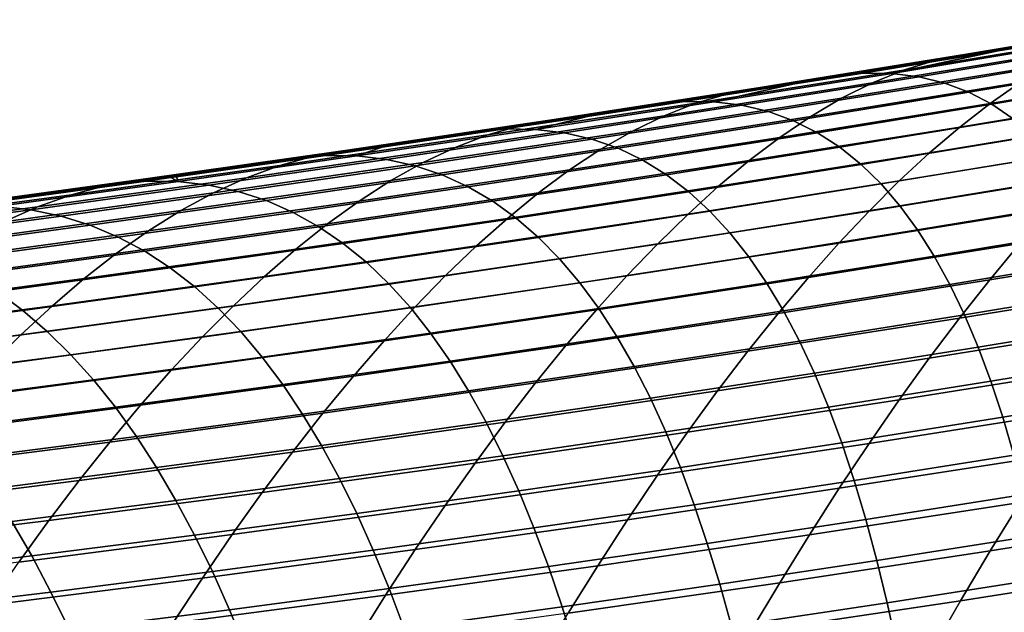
# Model space of a CAD drawing. Header units: metres. Extents: x -248 to 28, y -28 to 28.
# Tile 344 of 507: x -39.99 to -36.41, y 16.38 to 18.53. Entities that reach past the tile are written whole.
import ezdxf

# ---------------------------------------------------------------- set-up
doc = ezdxf.new("R2010")
doc.units = ezdxf.units.M
doc.layers.add('solid_10_061_053_XXX', color=7, linetype='CONTINUOUS')

msp = doc.modelspace()

# ---------------------------------------------------------------- linework, layer by layer
at = {"layer": 'solid_10_061_053_XXX'}
for points in [[(-35.799248, 18.53425, 89.127792), (-35.910469, 18.510469, 88.47261), (-36.662651, 18.38538, 88.776817), (-36.548183, 18.408833, 89.414703)], [(-36.548183, 18.408833, 89.414703), (-36.432941, 18.420317, 90.066109), (-36.272552, 18.446983, 90.008125), (-35.799248, 18.53425, 89.127792)], [(-35.910469, 18.510469, 88.47261), (-36.02129, 18.475201, 87.830673), (-36.776421, 18.35046, 88.151993), (-36.662651, 18.38538, 88.776817)], [(-36.02129, 18.475201, 87.830673), (-36.131786, 18.428932, 87.201553), (-36.889587, 18.304571, 87.539795), (-36.776421, 18.35046, 88.151993)], [(-36.131786, 18.428932, 87.201553), (-36.242031, 18.372152, 86.584824), (-37.002228, 18.248211, 86.939774), (-36.889587, 18.304571, 87.539795)], [(-36.459953, 18.415846, 90.075874), (-36.923462, 18.340092, 90.243446), (-36.81881, 18.339033, 90.825279)], [(-36.548183, 18.408833, 89.414703), (-36.923462, 18.340092, 90.243446), (-36.459953, 18.415846, 90.075874)], [(-36.171047, 18.446121, 90.603455), (-36.272552, 18.446983, 90.008125), (-36.432941, 18.420317, 90.066109), (-36.81881, 18.339033, 90.825279)], [(-36.075462, 18.433958, 91.184296), (-36.171047, 18.446121, 90.603455), (-36.81881, 18.339033, 90.825279), (-36.719982, 18.326757, 91.393028)], [(-36.432941, 18.420317, 90.066109), (-36.459953, 18.415846, 90.075874), (-36.81881, 18.339033, 90.825279)], [(-35.985554, 18.410881, 91.750961), (-36.075462, 18.433958, 91.184296), (-36.719982, 18.326757, 91.393028), (-36.626648, 18.303661, 91.946968)], [(-36.548183, 18.408833, 89.414703), (-36.459953, 18.415846, 90.075874), (-36.432941, 18.420317, 90.066109)], [(-35.590668, 18.433493, 85.606087), (-35.698792, 18.356653, 84.996101), (-36.462055, 18.228996, 85.386803), (-36.352097, 18.305346, 85.980049)], [(-36.662651, 18.38538, 88.776817), (-36.776421, 18.35046, 88.151993), (-37.532307, 18.230286, 88.472191), (-37.415573, 18.26483, 89.080376)], [(-36.548183, 18.408833, 89.414703), (-36.662651, 18.38538, 88.776817), (-37.415573, 18.26483, 89.080376), (-37.297855, 18.287931, 89.701439)], [(-37.297855, 18.287931, 89.701439), (-37.179268, 18.299047, 90.33593), (-36.923462, 18.340092, 90.243446), (-36.548183, 18.408833, 89.414703)], [(-35.901134, 18.377272, 92.303787), (-35.985554, 18.410881, 91.750961), (-36.626648, 18.303661, 91.946968), (-36.538628, 18.270126, 92.487419)], [(-36.776421, 18.35046, 88.151993), (-36.889587, 18.304571, 87.539795), (-37.648163, 18.184807, 87.876442), (-37.532307, 18.230286, 88.472191)], [(-36.242031, 18.372152, 86.584824), (-36.352097, 18.305346, 85.980049), (-37.114437, 18.181877, 86.351494), (-37.002228, 18.248211, 86.939774)], [(-35.698792, 18.356653, 84.996101), (-35.807125, 18.270685, 84.397469), (-36.571987, 18.143595, 84.804649), (-36.462055, 18.228996, 85.386803)], [(-35.822014, 18.333511, 92.843086), (-35.901134, 18.377272, 92.303787), (-36.538628, 18.270126, 92.487419), (-36.455738, 18.22653, 93.014709)], [(-36.81881, 18.339033, 90.825279), (-36.923462, 18.340092, 90.243446), (-37.179268, 18.299047, 90.33593), (-37.467152, 18.235374, 91.047653)], [(-36.719982, 18.326757, 91.393028), (-36.81881, 18.339033, 90.825279), (-37.467152, 18.235374, 91.047653), (-37.365097, 18.222986, 91.602631)], [(-36.626648, 18.303661, 91.946968), (-36.719982, 18.326757, 91.393028), (-37.365097, 18.222986, 91.602631), (-37.26836, 18.199877, 92.14415)], [(-35.748013, 18.279982, 93.369194), (-35.822014, 18.333511, 92.843086), (-36.455738, 18.22653, 93.014709), (-36.3778, 18.17325, 93.529152)], [(-37.297855, 18.287931, 89.701439), (-37.415573, 18.26483, 89.080376), (-38.169209, 18.148823, 89.383278), (-38.048248, 18.171555, 89.987999)], [(-38.048248, 18.171555, 89.987999), (-37.926216, 18.18231, 90.605995), (-37.574966, 18.236629, 90.478989), (-37.297855, 18.287931, 89.701439)], [(-36.889587, 18.304571, 87.539795), (-37.002228, 18.248211, 86.939774), (-37.763241, 18.128904, 87.292656), (-37.648163, 18.184807, 87.876442)], [(-37.179268, 18.299047, 90.33593), (-37.574966, 18.236629, 90.478989), (-37.467152, 18.235374, 91.047653)], [(-37.297855, 18.287931, 89.701439), (-37.574966, 18.236629, 90.478989), (-37.179268, 18.299047, 90.33593)], [(-36.538628, 18.270126, 92.487419), (-36.626648, 18.303661, 91.946968), (-37.26836, 18.199877, 92.14415), (-37.176765, 18.166424, 92.672539)], [(-36.352097, 18.305346, 85.980049), (-36.462055, 18.228996, 85.386803), (-37.226299, 18.106068, 85.774498), (-37.114437, 18.181877, 86.351494)], [(-35.807125, 18.270685, 84.397469), (-35.915733, 18.176062, 83.809769), (-36.681965, 18.049623, 84.23317), (-36.571987, 18.143595, 84.804649)], [(-37.415573, 18.26483, 89.080376), (-37.532307, 18.230286, 88.472191), (-38.288914, 18.114677, 88.79126), (-38.169209, 18.148823, 89.383278)], [(-37.467152, 18.235374, 91.047653), (-37.574966, 18.236629, 90.478989), (-37.926216, 18.18231, 90.605995), (-38.116058, 18.135149, 91.270569)], [(-37.365097, 18.222986, 91.602631), (-37.467152, 18.235374, 91.047653), (-38.116058, 18.135149, 91.270569), (-38.010799, 18.122646, 91.813095)], [(-37.002228, 18.248211, 86.939774), (-37.114437, 18.181877, 86.351494), (-37.877636, 18.063086, 86.720383), (-37.763241, 18.128904, 87.292656)], [(-36.455738, 18.22653, 93.014709), (-36.538628, 18.270126, 92.487419), (-37.176765, 18.166424, 92.672539), (-37.090137, 18.123001, 93.18811)], [(-37.532307, 18.230286, 88.472191), (-37.648163, 18.184807, 87.876442), (-38.407482, 18.069641, 88.211472), (-38.288914, 18.114677, 88.79126)], [(-37.26836, 18.199877, 92.14415), (-37.365097, 18.222986, 91.602631), (-38.010799, 18.122646, 91.813095), (-37.910683, 18.099527, 92.342522)], [(-37.176765, 18.166424, 92.672539), (-37.26836, 18.199877, 92.14415), (-37.910683, 18.099527, 92.342522), (-37.815544, 18.066164, 92.859154)], [(-36.462055, 18.228996, 85.386803), (-36.571987, 18.143595, 84.804649), (-37.337898, 18.02128, 85.208351), (-37.226299, 18.106068, 85.774498)], [(-36.3778, 18.17325, 93.529152), (-36.455738, 18.22653, 93.014709), (-37.090137, 18.123001, 93.18811), (-37.008305, 18.069983, 93.691193)], [(-38.048248, 18.171555, 89.987999), (-38.169209, 18.148823, 89.383278), (-38.923527, 18.037359, 89.685516), (-38.799332, 18.059704, 90.274361)], [(-38.799332, 18.059704, 90.274361), (-38.673725, 18.07011, 90.876289), (-38.226913, 18.13662, 90.714722), (-38.048248, 18.171555, 89.987999)], [(-37.648163, 18.184807, 87.876442), (-37.763241, 18.128904, 87.292656), (-38.525017, 18.014229, 87.64344), (-38.407482, 18.069641, 88.211472)], [(-37.926216, 18.18231, 90.605995), (-38.226913, 18.13662, 90.714722), (-38.116058, 18.135149, 91.270569)], [(-38.048248, 18.171555, 89.987999), (-38.226913, 18.13662, 90.714722), (-37.926216, 18.18231, 90.605995)], [(-37.114437, 18.181877, 86.351494), (-37.226299, 18.106068, 85.774498), (-37.991451, 17.98786, 86.159164), (-37.877636, 18.063086, 86.720383)], [(-37.090137, 18.123001, 93.18811), (-37.176765, 18.166424, 92.672539), (-37.815544, 18.066164, 92.859154), (-37.725212, 18.022924, 93.363327)], [(-36.304634, 18.110664, 94.031082), (-36.3778, 18.17325, 93.529152), (-37.008305, 18.069983, 93.691193), (-36.931087, 18.007746, 94.182106)], [(-35.915733, 18.176062, 83.809769), (-36.024673, 18.073259, 83.232582), (-36.792061, 17.947573, 83.671921), (-36.681965, 18.049623, 84.23317)], [(-38.169209, 18.148823, 89.383278), (-38.288914, 18.114677, 88.79126), (-39.046207, 18.003637, 89.109177), (-38.923527, 18.037359, 89.685516)], [(-38.116058, 18.135149, 91.270569), (-38.226913, 18.13662, 90.714722), (-38.673725, 18.07011, 90.876289), (-38.765514, 18.038361, 91.494034)], [(-38.010799, 18.122646, 91.813095), (-38.116058, 18.135149, 91.270569), (-38.765514, 18.038361, 91.494034), (-38.657078, 18.025747, 92.024437)], [(-37.763241, 18.128904, 87.292656), (-37.877636, 18.063086, 86.720383), (-38.64164, 17.948965, 87.086693), (-38.525017, 18.014229, 87.64344)], [(-36.571987, 18.143595, 84.804649), (-36.681965, 18.049623, 84.23317), (-37.449326, 17.928015, 84.652611), (-37.337898, 18.02128, 85.208351)], [(-38.288914, 18.114677, 88.79126), (-38.407482, 18.069641, 88.211472), (-39.167496, 17.95907, 88.544868), (-39.046207, 18.003637, 89.109177)], [(-37.910683, 18.099527, 92.342522), (-38.010799, 18.122646, 91.813095), (-38.657078, 18.025747, 92.024437), (-38.553612, 18.002621, 92.542084)], [(-37.815544, 18.066164, 92.859154), (-37.910683, 18.099527, 92.342522), (-38.553612, 18.002621, 92.542084), (-38.454956, 17.969351, 93.047287)], [(-37.226299, 18.106068, 85.774498), (-37.337898, 18.02128, 85.208351), (-38.104782, 17.903736, 85.608543), (-37.991451, 17.98786, 86.159164)], [(-37.008305, 18.069983, 93.691193), (-37.090137, 18.123001, 93.18811), (-37.725212, 18.022924, 93.363327), (-37.639515, 17.970181, 93.855347)], [(-36.236057, 18.039152, 94.520813), (-36.304634, 18.110664, 94.031082), (-36.931087, 18.007746, 94.182106), (-36.858311, 17.936663, 94.661163)], [(-38.799332, 18.059704, 90.274361), (-38.923527, 18.037359, 89.685516), (-39.678501, 17.930443, 89.987068), (-39.551079, 17.952385, 90.560532)], [(-39.551079, 17.952385, 90.560532), (-39.421764, 17.962456, 91.146812), (-38.879272, 18.04007, 90.950623), (-38.799332, 18.059704, 90.274361)], [(-38.407482, 18.069641, 88.211472), (-38.525017, 18.014229, 87.64344), (-39.287518, 17.904186, 87.992104), (-39.167496, 17.95907, 88.544868)], [(-38.673725, 18.07011, 90.876289), (-38.879272, 18.04007, 90.950623), (-38.765514, 18.038361, 91.494034)], [(-38.799332, 18.059704, 90.274361), (-38.879272, 18.04007, 90.950623), (-38.673725, 18.07011, 90.876289)], [(-37.877636, 18.063086, 86.720383), (-37.991451, 17.98786, 86.159164), (-38.757454, 17.874367, 86.540771), (-38.64164, 17.948965, 87.086693)], [(-37.725212, 18.022924, 93.363327), (-37.815544, 18.066164, 92.859154), (-38.454956, 17.969351, 93.047287), (-38.36095, 17.926304, 93.540359)], [(-36.931087, 18.007746, 94.182106), (-37.008305, 18.069983, 93.691193), (-37.639515, 17.970181, 93.855347), (-37.558289, 17.908304, 94.335533)], [(-36.024673, 18.073259, 83.232582), (-36.133972, 17.962696, 82.665565), (-36.902313, 17.837866, 83.120552), (-36.792061, 17.947573, 83.671921)], [(-38.923527, 18.037359, 89.685516), (-39.046207, 18.003637, 89.109177), (-39.80415, 17.897167, 89.425919), (-39.678501, 17.930443, 89.987068)], [(-38.765514, 18.038361, 91.494034), (-38.879272, 18.04007, 90.950623), (-39.421764, 17.962456, 91.146812), (-39.415516, 17.945011, 91.718056)], [(-38.657078, 18.025747, 92.024437), (-38.765514, 18.038361, 91.494034), (-39.415516, 17.945011, 91.718056), (-39.303925, 17.932287, 92.236664)], [(-38.553612, 18.002621, 92.542084), (-38.657078, 18.025747, 92.024437), (-39.303925, 17.932287, 92.236664), (-39.197136, 17.909161, 92.742859)], [(-37.639515, 17.970181, 93.855347), (-37.725212, 18.022924, 93.363327), (-38.36095, 17.926304, 93.540359), (-38.271431, 17.873846, 94.021629)], [(-37.337898, 18.02128, 85.208351), (-37.449326, 17.928015, 84.652611), (-38.217735, 17.811226, 85.068062), (-38.104782, 17.903736, 85.608543)], [(-36.681965, 18.049623, 84.23317), (-36.792061, 17.947573, 83.671921), (-37.560669, 17.826767, 84.106827), (-37.449326, 17.928015, 84.652611)], [(-36.171886, 17.959087, 94.99868), (-36.236057, 18.039152, 94.520813), (-36.858311, 17.936663, 94.661163), (-36.789806, 17.857109, 95.1287)], [(-39.046207, 18.003637, 89.109177), (-39.167496, 17.95907, 88.544868), (-39.928173, 17.853098, 88.876602), (-39.80415, 17.897167, 89.425919)], [(-38.525017, 18.014229, 87.64344), (-38.64164, 17.948965, 87.086693), (-39.406395, 17.839514, 87.450394), (-39.287518, 17.904186, 87.992104)], [(-38.454956, 17.969351, 93.047287), (-38.553612, 18.002621, 92.542084), (-39.197136, 17.909161, 92.742859), (-39.095001, 17.87599, 93.236946)], [(-37.991451, 17.98786, 86.159164), (-38.104782, 17.903736, 85.608543), (-38.872578, 17.790953, 86.005188), (-38.757454, 17.874367, 86.540771)], [(-36.858311, 17.936663, 94.661163), (-36.931087, 18.007746, 94.182106), (-37.558289, 17.908304, 94.335533), (-37.481361, 17.837667, 94.804214)], [(-39.551079, 17.952385, 90.560532), (-39.678501, 17.930443, 89.987068), (-40.434097, 17.828077, 90.287918), (-40.303471, 17.849602, 90.846489)], [(-40.303471, 17.849602, 90.846489), (-40.170929, 17.859262, 91.417786), (-39.532112, 17.946964, 91.186729), (-39.551079, 17.952385, 90.560532)], [(-39.167496, 17.95907, 88.544868), (-39.287518, 17.904186, 87.992104), (-40.050694, 17.798773, 88.338608), (-39.928173, 17.853098, 88.876602)], [(-39.551079, 17.952385, 90.560532), (-39.442158, 17.959585, 91.15419), (-39.421764, 17.962456, 91.146812)], [(-39.551079, 17.952385, 90.560532), (-39.532112, 17.946964, 91.186729), (-39.442158, 17.959585, 91.15419)], [(-39.442158, 17.959585, 91.15419), (-39.532112, 17.946964, 91.186729), (-39.415516, 17.945011, 91.718056)], [(-38.64164, 17.948965, 87.086693), (-38.757454, 17.874367, 86.540771), (-39.524254, 17.765583, 86.919273), (-39.406395, 17.839514, 87.450394)], [(-39.421764, 17.962456, 91.146812), (-39.442158, 17.959585, 91.15419), (-39.415516, 17.945011, 91.718056)], [(-38.36095, 17.926304, 93.540359), (-38.454956, 17.969351, 93.047287), (-39.095001, 17.87599, 93.236946), (-38.99736, 17.833143, 93.719238)], [(-37.558289, 17.908304, 94.335533), (-37.639515, 17.970181, 93.855347), (-38.271431, 17.873846, 94.021629), (-38.186237, 17.812344, 94.491394)], [(-36.133972, 17.962696, 82.665565), (-36.243553, 17.844641, 82.108551), (-37.012657, 17.720776, 82.578896), (-36.902313, 17.837866, 83.120552)], [(-36.111942, 17.870842, 95.464989), (-36.171886, 17.959087, 94.99868), (-36.789806, 17.857109, 95.1287), (-36.725391, 17.769451, 95.585007)], [(-39.678501, 17.930443, 89.987068), (-39.80415, 17.897167, 89.425919), (-40.562714, 17.795269, 89.74147), (-40.434097, 17.828077, 90.287918)], [(-39.415516, 17.945011, 91.718056), (-39.532112, 17.946964, 91.186729), (-40.170929, 17.859262, 91.417786), (-40.066048, 17.855108, 91.942627)], [(-39.303925, 17.932287, 92.236664), (-39.415516, 17.945011, 91.718056), (-40.066048, 17.855108, 91.942627), (-39.951328, 17.842274, 92.449776)], [(-39.197136, 17.909161, 92.742859), (-39.303925, 17.932287, 92.236664), (-39.951328, 17.842274, 92.449776), (-39.841251, 17.819147, 92.944839)], [(-38.271431, 17.873846, 94.021629), (-38.36095, 17.926304, 93.540359), (-38.99736, 17.833143, 93.719238), (-38.904057, 17.780979, 94.190063)], [(-37.449326, 17.928015, 84.652611), (-37.560669, 17.826767, 84.106827), (-38.330406, 17.710835, 84.537262), (-38.217735, 17.811226, 85.068062)], [(-36.792061, 17.947573, 83.671921), (-36.902313, 17.837866, 83.120552), (-37.671974, 17.717976, 83.570633), (-37.560669, 17.826767, 84.106827)], [(-36.789806, 17.857109, 95.1287), (-36.858311, 17.936663, 94.661163), (-37.481361, 17.837667, 94.804214), (-37.408566, 17.75864, 95.261696)], [(-39.80415, 17.897167, 89.425919), (-39.928173, 17.853098, 88.876602), (-40.689468, 17.751722, 89.20665), (-40.562714, 17.795269, 89.74147)], [(-39.287518, 17.904186, 87.992104), (-39.406395, 17.839514, 87.450394), (-40.17186, 17.734728, 87.811455), (-40.050694, 17.798773, 88.338608)], [(-39.095001, 17.87599, 93.236946), (-39.197136, 17.909161, 92.742859), (-39.841251, 17.819147, 92.944839), (-39.735668, 17.786085, 93.428139)], [(-38.104782, 17.903736, 85.608543), (-38.217735, 17.811226, 85.068062), (-38.987122, 17.699245, 85.479485), (-38.872578, 17.790953, 86.005188)], [(-37.481361, 17.837667, 94.804214), (-37.558289, 17.908304, 94.335533), (-38.186237, 17.812344, 94.491394), (-38.105202, 17.742165, 94.949989)], [(-39.928173, 17.853098, 88.876602), (-40.050694, 17.798773, 88.338608), (-40.814507, 17.697985, 88.682938), (-40.689468, 17.751722, 89.20665)], [(-39.951328, 17.842274, 92.449776), (-40.066048, 17.855108, 91.942627), (-40.717102, 17.768654, 92.167747), (-40.599281, 17.755713, 92.663773)], [(-39.841251, 17.819147, 92.944839), (-39.951328, 17.842274, 92.449776), (-40.599281, 17.755713, 92.663773), (-40.485947, 17.73259, 93.148056)], [(-38.99736, 17.833143, 93.719238), (-39.095001, 17.87599, 93.236946), (-39.735668, 17.786085, 93.428139), (-39.634426, 17.743446, 93.899979)], [(-38.757454, 17.874367, 86.540771), (-38.872578, 17.790953, 86.005188), (-39.64122, 17.682924, 86.398247), (-39.524254, 17.765583, 86.919273)], [(-38.186237, 17.812344, 94.491394), (-38.271431, 17.873846, 94.021629), (-38.904057, 17.780979, 94.190063), (-38.814934, 17.719862, 94.649719)], [(-36.725391, 17.769451, 95.585007), (-36.789806, 17.857109, 95.1287), (-37.408566, 17.75864, 95.261696), (-37.339733, 17.671583, 95.70829)], [(-36.243553, 17.844641, 82.108551), (-36.353329, 17.719337, 81.561424), (-37.123009, 17.596544, 82.046829), (-37.012657, 17.720776, 82.578896)], [(-36.056053, 17.774698, 95.919968), (-36.111942, 17.870842, 95.464989), (-36.725391, 17.769451, 95.585007), (-36.664909, 17.673964, 96.030327)], [(-35.585312, 17.847206, 81.070213), (-35.694912, 17.713785, 80.517616), (-36.4632, 17.587032, 81.024055), (-36.353329, 17.719337, 81.561424)], [(-39.735668, 17.786085, 93.428139), (-39.841251, 17.819147, 92.944839), (-40.485947, 17.73259, 93.148056), (-40.376953, 17.69964, 93.620895)], [(-39.406395, 17.839514, 87.450394), (-39.524254, 17.765583, 86.919273), (-40.291798, 17.661503, 87.29464), (-40.17186, 17.734728, 87.811455)], [(-38.904057, 17.780979, 94.190063), (-38.99736, 17.833143, 93.719238), (-39.634426, 17.743446, 93.899979), (-39.53738, 17.691586, 94.360672)], [(-38.217735, 17.811226, 85.068062), (-38.330406, 17.710835, 84.537262), (-39.101192, 17.599762, 84.963181), (-38.987122, 17.699245, 85.479485)], [(-38.105202, 17.742165, 94.949989), (-38.186237, 17.812344, 94.491394), (-38.814934, 17.719862, 94.649719), (-38.729836, 17.650154, 95.098518)], [(-37.560669, 17.826767, 84.106827), (-37.671974, 17.717976, 83.570633), (-38.442856, 17.60301, 84.015762), (-38.330406, 17.710835, 84.537262)], [(-37.408566, 17.75864, 95.261696), (-37.481361, 17.837667, 94.804214), (-38.105202, 17.742165, 94.949989), (-38.028168, 17.663677, 95.397713)], [(-36.902313, 17.837866, 83.120552), (-37.012657, 17.720776, 82.578896), (-37.783188, 17.601908, 83.043861), (-37.671974, 17.717976, 83.570633)], [(-39.634426, 17.743446, 93.899979), (-39.735668, 17.786085, 93.428139), (-40.376953, 17.69964, 93.620895), (-40.272152, 17.657213, 94.082603)], [(-38.872578, 17.790953, 86.005188), (-38.987122, 17.699245, 85.479485), (-39.757412, 17.592064, 85.886826), (-39.64122, 17.682924, 86.398247)], [(-38.814934, 17.719862, 94.649719), (-38.904057, 17.780979, 94.190063), (-39.53738, 17.691586, 94.360672), (-39.444374, 17.630863, 94.810524)], [(-36.664909, 17.673964, 96.030327), (-36.725391, 17.769451, 95.585007), (-37.339733, 17.671583, 95.70829), (-37.274715, 17.576771, 96.144218)], [(-36.004055, 17.670895, 96.363785), (-36.056053, 17.774698, 95.919968), (-36.664909, 17.673964, 96.030327), (-36.608204, 17.570883, 96.464813)], [(-39.524254, 17.765583, 86.919273), (-39.64122, 17.682924, 86.398247), (-40.410648, 17.579638, 86.787674), (-40.291798, 17.661503, 87.29464)], [(-39.53738, 17.691586, 94.360672), (-39.634426, 17.743446, 93.899979), (-40.272152, 17.657213, 94.082603), (-40.171402, 17.605665, 94.533485)], [(-38.028168, 17.663677, 95.397713), (-38.105202, 17.742165, 94.949989), (-38.729836, 17.650154, 95.098518), (-38.648609, 17.572218, 95.536789)], [(-37.339733, 17.671583, 95.70829), (-37.408566, 17.75864, 95.261696), (-38.028168, 17.663677, 95.397713), (-37.954967, 17.577236, 95.834885)], [(-38.987122, 17.699245, 85.479485), (-39.101192, 17.599762, 84.963181), (-39.872955, 17.493534, 85.384544), (-39.757412, 17.592064, 85.886826)], [(-38.729836, 17.650154, 95.098518), (-38.814934, 17.719862, 94.649719), (-39.444374, 17.630863, 94.810524), (-39.355263, 17.561636, 95.249855)], [(-38.330406, 17.710835, 84.537262), (-38.442856, 17.60301, 84.015762), (-39.21487, 17.492954, 84.455894), (-39.101192, 17.599762, 84.963181)], [(-37.671974, 17.717976, 83.570633), (-37.783188, 17.601908, 83.043861), (-38.555038, 17.48802, 83.503395), (-38.442856, 17.60301, 84.015762)], [(-37.012657, 17.720776, 82.578896), (-37.123009, 17.596544, 82.046829), (-37.894241, 17.478806, 82.526382), (-37.783188, 17.601908, 83.043861)], [(-36.353329, 17.719337, 81.561424), (-36.4632, 17.587032, 81.024055), (-37.233292, 17.465412, 81.524216), (-37.123009, 17.596544, 82.046829)], [(-35.694912, 17.713785, 80.517616), (-35.80468, 17.573502, 79.974945), (-36.573074, 17.447966, 80.496307), (-36.4632, 17.587032, 81.024055)], [(-39.64122, 17.682924, 86.398247), (-39.757412, 17.592064, 85.886826), (-40.528545, 17.48967, 86.290062), (-40.410648, 17.579638, 86.787674)], [(-39.444374, 17.630863, 94.810524), (-39.53738, 17.691586, 94.360672), (-40.171402, 17.605665, 94.533485), (-40.074558, 17.545345, 94.973854)], [(-37.954967, 17.577236, 95.834885), (-38.028168, 17.663677, 95.397713), (-38.648609, 17.572218, 95.536789), (-38.571095, 17.486404, 95.964821)], [(-37.274715, 17.576771, 96.144218), (-37.339733, 17.671583, 95.70829), (-37.954967, 17.577236, 95.834885), (-37.885464, 17.48311, 96.261711)], [(-36.608204, 17.570883, 96.464813), (-36.664909, 17.673964, 96.030327), (-37.274715, 17.576771, 96.144218), (-37.213356, 17.47443, 96.569656)], [(-35.955784, 17.559668, 96.796623), (-36.004055, 17.670895, 96.363785), (-36.608204, 17.570883, 96.464813), (-36.555115, 17.460443, 96.888657)], [(-39.355263, 17.561636, 95.249855), (-39.444374, 17.630863, 94.810524), (-40.074558, 17.545345, 94.973854), (-39.98148, 17.476608, 95.404015)], [(-38.648609, 17.572218, 95.536789), (-38.729836, 17.650154, 95.098518), (-39.355263, 17.561636, 95.249855), (-39.26989, 17.484261, 95.678963)], [(-39.757412, 17.592064, 85.886826), (-39.872955, 17.493534, 85.384544), (-40.645622, 17.392136, 85.801308), (-40.528545, 17.48967, 86.290062)], [(-39.101192, 17.599762, 84.963181), (-39.21487, 17.492954, 84.455894), (-39.987942, 17.387791, 84.890991), (-39.872955, 17.493534, 85.384544)], [(-38.442856, 17.60301, 84.015762), (-38.555038, 17.48802, 83.503395), (-39.328121, 17.379091, 83.957458), (-39.21487, 17.492954, 84.455894)], [(-37.783188, 17.601908, 83.043861), (-37.894241, 17.478806, 82.526382), (-38.666901, 17.366098, 83.000031), (-38.555038, 17.48802, 83.503395)], [(-37.123009, 17.596544, 82.046829), (-37.233292, 17.465412, 81.524216), (-38.005058, 17.348906, 82.018059), (-37.894241, 17.478806, 82.526382)], [(-39.26989, 17.484261, 95.678963), (-39.355263, 17.561636, 95.249855), (-39.98148, 17.476608, 95.404015), (-39.892014, 17.399805, 95.824272)], [(-38.571095, 17.486404, 95.964821), (-38.648609, 17.572218, 95.536789), (-39.26989, 17.484261, 95.678963), (-39.188114, 17.399086, 96.09816)], [(-37.885464, 17.48311, 96.261711), (-37.954967, 17.577236, 95.834885), (-38.571095, 17.486404, 95.964821), (-38.497158, 17.392979, 96.382835)], [(-37.213356, 17.47443, 96.569656), (-37.274715, 17.576771, 96.144218), (-37.885464, 17.48311, 96.261711), (-37.819508, 17.381523, 96.67836)], [(-36.4632, 17.587032, 81.024055), (-36.573074, 17.447966, 80.496307), (-37.343418, 17.327623, 81.010933), (-37.233292, 17.465412, 81.524216)], [(-36.555115, 17.460443, 96.888657), (-36.608204, 17.570883, 96.464813), (-37.213356, 17.47443, 96.569656), (-37.15551, 17.36479, 96.984764)], [(-35.80468, 17.573502, 79.974945), (-35.914524, 17.426601, 79.442085), (-36.682865, 17.302382, 79.978058), (-36.573074, 17.447966, 80.496307)], [(-35.911072, 17.441256, 97.218651), (-35.955784, 17.559668, 96.796623), (-36.555115, 17.460443, 96.888657), (-36.505489, 17.342875, 97.302017)], [(-39.98148, 17.476608, 95.404015), (-40.074558, 17.545345, 94.973854), (-40.705482, 17.463312, 95.139725), (-40.608479, 17.395071, 95.561035)], [(-39.872955, 17.493534, 85.384544), (-39.987942, 17.387791, 84.890991), (-40.761978, 17.2875, 85.320992), (-40.645622, 17.392136, 85.801308)], [(-39.21487, 17.492954, 84.455894), (-39.328121, 17.379091, 83.957458), (-40.102337, 17.275099, 84.405991), (-39.987942, 17.387791, 84.890991)], [(-39.188114, 17.399086, 96.09816), (-39.26989, 17.484261, 95.678963), (-39.892014, 17.399805, 95.824272), (-39.806023, 17.315277, 96.23494)], [(-38.555038, 17.48802, 83.503395), (-38.666901, 17.366098, 83.000031), (-39.440887, 17.258402, 83.467728), (-39.328121, 17.379091, 83.957458)], [(-38.497158, 17.392979, 96.382835), (-38.571095, 17.486404, 95.964821), (-39.188114, 17.399086, 96.09816), (-39.109798, 17.30637, 96.507652)], [(-37.819508, 17.381523, 96.67836), (-37.885464, 17.48311, 96.261711), (-38.497158, 17.392979, 96.382835), (-38.426662, 17.292158, 96.790993)], [(-39.892014, 17.399805, 95.824272), (-39.98148, 17.476608, 95.404015), (-40.608479, 17.395071, 95.561035), (-40.514969, 17.318846, 95.972763)], [(-37.894241, 17.478806, 82.526382), (-38.005058, 17.348906, 82.018059), (-38.778374, 17.237484, 82.505524), (-38.666901, 17.366098, 83.000031)], [(-37.233292, 17.465412, 81.524216), (-37.343418, 17.327623, 81.010933), (-38.115574, 17.21245, 81.518768), (-38.005058, 17.348906, 82.018059)], [(-37.15551, 17.36479, 96.984764), (-37.213356, 17.47443, 96.569656), (-37.819508, 17.381523, 96.67836), (-37.756966, 17.272699, 97.085014)], [(-36.573074, 17.447966, 80.496307), (-36.682865, 17.302382, 79.978058), (-37.453312, 17.183418, 80.506844), (-37.343418, 17.327623, 81.010933)], [(-36.505489, 17.342875, 97.302017), (-36.555115, 17.460443, 96.888657), (-37.15551, 17.36479, 96.984764), (-37.101032, 17.248081, 97.389725)], [(-35.914524, 17.426601, 79.442085), (-36.024334, 17.273327, 78.9189), (-36.792477, 17.150526, 79.469185), (-36.682865, 17.302382, 79.978058)], [(-35.869751, 17.315899, 97.630051), (-35.911072, 17.441256, 97.218651), (-36.505489, 17.342875, 97.302017), (-36.459167, 17.218414, 97.705078)], [(-39.987942, 17.387791, 84.890991), (-40.102337, 17.275099, 84.405991), (-40.877602, 17.176027, 84.848961), (-40.761978, 17.2875, 85.320992)], [(-39.806023, 17.315277, 96.23494), (-39.892014, 17.399805, 95.824272), (-40.514969, 17.318846, 95.972763), (-40.42482, 17.234972, 96.375198)], [(-39.328121, 17.379091, 83.957458), (-39.440887, 17.258402, 83.467728), (-40.216103, 17.155689, 83.92942), (-40.102337, 17.275099, 84.405991)], [(-39.109798, 17.30637, 96.507652), (-39.188114, 17.399086, 96.09816), (-39.806023, 17.315277, 96.23494), (-39.723385, 17.223276, 96.636208)], [(-38.426662, 17.292158, 96.790993), (-38.497158, 17.392979, 96.382835), (-39.109798, 17.30637, 96.507652), (-39.034821, 17.206322, 96.9076)], [(-37.756966, 17.272699, 97.085014), (-37.819508, 17.381523, 96.67836), (-38.426662, 17.292158, 96.790993), (-38.359482, 17.184156, 97.189461)], [(-38.666901, 17.366098, 83.000031), (-38.778374, 17.237484, 82.505524), (-39.553123, 17.131123, 82.986572), (-39.440887, 17.258402, 83.467728)], [(-38.005058, 17.348906, 82.018059), (-38.115574, 17.21245, 81.518768), (-38.889397, 17.102415, 82.01976), (-38.778374, 17.237484, 82.505524)], [(-37.101032, 17.248081, 97.389725), (-37.15551, 17.36479, 96.984764), (-37.756966, 17.272699, 97.085014), (-37.697697, 17.156858, 97.481827)], [(-36.459167, 17.218414, 97.705078), (-36.505489, 17.342875, 97.302017), (-37.101032, 17.248081, 97.389725), (-37.04977, 17.124529, 97.784691)], [(-39.723385, 17.223276, 96.636208), (-39.806023, 17.315277, 96.23494), (-40.42482, 17.234972, 96.375198), (-40.33791, 17.143694, 96.768547)], [(-39.034821, 17.206322, 96.9076), (-39.109798, 17.30637, 96.507652), (-39.723385, 17.223276, 96.636208), (-39.643982, 17.124008, 97.028236)], [(-37.343418, 17.327623, 81.010933), (-37.453312, 17.183418, 80.506844), (-38.225708, 17.069677, 81.028374), (-38.115574, 17.21245, 81.518768)], [(-35.831657, 17.183834, 98.030998), (-35.869751, 17.315899, 97.630051), (-36.459167, 17.218414, 97.705078), (-36.415989, 17.087292, 98.098007)], [(-38.359482, 17.184156, 97.189461), (-38.426662, 17.292158, 96.790993), (-39.034821, 17.206322, 96.9076), (-38.963062, 17.099154, 97.298172)], [(-37.697697, 17.156858, 97.481827), (-37.756966, 17.272699, 97.085014), (-38.359482, 17.184156, 97.189461), (-38.295486, 17.069195, 97.578415)], [(-36.682865, 17.302382, 79.978058), (-36.792477, 17.150526, 79.469185), (-37.562885, 17.033041, 80.011826), (-37.453312, 17.183418, 80.506844)], [(-36.024334, 17.273327, 78.9189), (-36.134007, 17.113924, 78.405266), (-36.901814, 16.992643, 78.969559), (-36.792477, 17.150526, 79.469185)], [(-39.440887, 17.258402, 83.467728), (-39.553123, 17.131123, 82.986572), (-40.329201, 17.029793, 83.461136), (-40.216103, 17.155689, 83.92942)], [(-38.778374, 17.237484, 82.505524), (-38.889397, 17.102415, 82.01976), (-39.664772, 16.997488, 82.513863), (-39.553123, 17.131123, 82.986572)], [(-37.04977, 17.124529, 97.784691), (-37.101032, 17.248081, 97.389725), (-37.697697, 17.156858, 97.481827), (-37.641563, 17.034224, 97.86898)], [(-39.643982, 17.124008, 97.028236), (-39.723385, 17.223276, 96.636208), (-40.33791, 17.143694, 96.768547), (-40.254135, 17.04521, 97.152969)], [(-38.963062, 17.099154, 97.298172), (-39.034821, 17.206322, 96.9076), (-39.643982, 17.124008, 97.028236), (-39.567699, 17.017677, 97.411201)], [(-38.115574, 17.21245, 81.518768), (-38.225708, 17.069677, 81.028374), (-38.999912, 16.961128, 81.542603), (-38.889397, 17.102415, 82.01976)], [(-36.415989, 17.087292, 98.098007), (-36.459167, 17.218414, 97.705078), (-37.04977, 17.124529, 97.784691), (-37.001583, 16.994362, 98.169853)], [(-38.295486, 17.069195, 97.578415), (-38.359482, 17.184156, 97.189461), (-38.963062, 17.099154, 97.298172), (-38.894398, 16.985075, 97.679535)], [(-37.453312, 17.183418, 80.506844), (-37.562885, 17.033041, 80.011826), (-38.3354, 16.92083, 80.546753), (-38.225708, 17.069677, 81.028374)], [(-35.796623, 17.0453, 98.421661), (-35.831657, 17.183834, 98.030998), (-36.415989, 17.087292, 98.098007), (-36.375805, 16.949745, 98.48098)], [(-39.553123, 17.131123, 82.986572), (-39.664772, 16.997488, 82.513863), (-40.441586, 16.897636, 83.001007), (-40.329201, 17.029793, 83.461136)], [(-39.567699, 17.017677, 97.411201), (-39.643982, 17.124008, 97.028236), (-40.254135, 17.04521, 97.152969), (-40.173393, 16.939718, 97.528618)], [(-37.641563, 17.034224, 97.86898), (-37.697697, 17.156858, 97.481827), (-38.295486, 17.069195, 97.578415), (-38.234543, 16.947487, 97.958008)], [(-36.792477, 17.150526, 79.469185), (-36.901814, 16.992643, 78.969559), (-37.672058, 16.87673, 79.525749), (-37.562885, 17.033041, 80.011826)], [(-37.001583, 16.994362, 98.169853), (-37.04977, 17.124529, 97.784691), (-37.641563, 17.034224, 97.86898), (-37.588425, 16.90502, 98.246628)], [(-38.889397, 17.102415, 82.01976), (-38.999912, 16.961128, 81.542603), (-39.775787, 16.857731, 82.049461), (-39.664772, 16.997488, 82.513863)], [(-38.894398, 16.985075, 97.679535), (-38.963062, 17.099154, 97.298172), (-39.567699, 17.017677, 97.411201), (-39.494431, 16.904488, 97.785263)], [(-36.134007, 17.113924, 78.405266), (-36.243439, 16.948639, 77.90107), (-37.010788, 16.828976, 78.47905), (-36.901814, 16.992643, 78.969559)], [(-38.225708, 17.069677, 81.028374), (-38.3354, 16.92083, 80.546753), (-39.109856, 16.813858, 81.073914), (-38.999912, 16.961128, 81.542603)], [(-38.234543, 16.947487, 97.958008), (-38.295486, 17.069195, 97.578415), (-38.894398, 16.985075, 97.679535), (-38.828709, 16.864298, 98.051842)], [(-36.375805, 16.949745, 98.48098), (-36.415989, 17.087292, 98.098007), (-37.001583, 16.994362, 98.169853), (-36.956314, 16.857807, 98.54538)], [(-39.494431, 16.904488, 97.785263), (-39.567699, 17.017677, 97.411201), (-40.173393, 16.939718, 97.528618), (-40.095573, 16.827417, 97.89566)], [(-37.562885, 17.033041, 80.011826), (-37.672058, 16.87673, 79.525749), (-38.444565, 16.766146, 80.073769), (-38.3354, 16.92083, 80.546753)], [(-37.588425, 16.90502, 98.246628), (-37.641563, 17.034224, 97.86898), (-38.234543, 16.947487, 97.958008), (-38.176521, 16.81925, 98.328407)], [(-39.664772, 16.997488, 82.513863), (-39.775787, 16.857731, 82.049461), (-40.553211, 16.759451, 82.548897), (-40.441586, 16.897636, 83.001007)], [(-38.828709, 16.864298, 98.051842), (-38.894398, 16.985075, 97.679535), (-39.494431, 16.904488, 97.785263), (-39.424053, 16.784643, 98.150566)], [(-36.901814, 16.992643, 78.969559), (-37.010788, 16.828976, 78.47905), (-37.780754, 16.714733, 79.048477), (-37.672058, 16.87673, 79.525749)], [(-36.956314, 16.857807, 98.54538), (-37.001583, 16.994362, 98.169853), (-37.588425, 16.90502, 98.246628), (-37.538143, 16.769468, 98.614952)], [(-38.999912, 16.961128, 81.542603), (-39.109856, 16.813858, 81.073914), (-39.886112, 16.712086, 81.593239), (-39.775787, 16.857731, 82.049461)], [(-38.176521, 16.81925, 98.328407), (-38.234543, 16.947487, 97.958008), (-38.828709, 16.864298, 98.051842), (-38.765869, 16.737034, 98.415268)], [(-36.243439, 16.948639, 77.90107), (-36.352528, 16.777714, 77.406181), (-37.119308, 16.659765, 77.997528), (-37.010788, 16.828976, 78.47905)], [(-36.338455, 16.806004, 98.854164), (-36.375805, 16.949745, 98.48098), (-36.956314, 16.857807, 98.54538), (-36.913818, 16.715097, 98.91143)], [(-38.3354, 16.92083, 80.546753), (-38.444565, 16.766146, 80.073769), (-39.219162, 16.660845, 80.613556), (-39.109856, 16.813858, 81.073914)], [(-39.424053, 16.784643, 98.150566), (-39.494431, 16.904488, 97.785263), (-40.095573, 16.827417, 97.89566), (-40.020573, 16.708506, 98.25425)], [(-37.672058, 16.87673, 79.525749), (-37.780754, 16.714733, 79.048477), (-38.553143, 16.605865, 79.609283), (-38.444565, 16.766146, 80.073769)], [(-37.538143, 16.769468, 98.614952), (-37.588425, 16.90502, 98.246628), (-38.176521, 16.81925, 98.328407), (-38.121292, 16.684704, 98.689789)], [(-35.588749, 16.901182, 76.805908), (-35.698277, 16.723095, 76.306717), (-36.461174, 16.601387, 76.920479), (-36.352528, 16.777714, 77.406181)], [(-39.775787, 16.857731, 82.049461), (-39.886112, 16.712086, 81.593239), (-40.664043, 16.615469, 82.104683), (-40.553211, 16.759451, 82.548897)], [(-38.765869, 16.737034, 98.415268), (-38.828709, 16.864298, 98.051842), (-39.424053, 16.784643, 98.150566), (-39.356461, 16.658348, 98.507286)], [(-36.913818, 16.715097, 98.91143), (-36.956314, 16.857807, 98.54538), (-37.538143, 16.769468, 98.614952), (-37.490578, 16.627792, 98.974121)], [(-39.109856, 16.813858, 81.073914), (-39.219162, 16.660845, 80.613556), (-39.995701, 16.560785, 81.145065), (-39.886112, 16.712086, 81.593239)], [(-38.121292, 16.684704, 98.689789), (-38.176521, 16.81925, 98.328407), (-38.765869, 16.737034, 98.415268), (-38.705757, 16.603491, 98.769966)], [(-37.010788, 16.828976, 78.47905), (-37.119308, 16.659765, 77.997528), (-37.888882, 16.547287, 78.579887), (-37.780754, 16.714733, 79.048477)], [(-36.30378, 16.6563, 99.217743), (-36.338455, 16.806004, 98.854164), (-36.913818, 16.715097, 98.91143), (-36.873951, 16.566454, 99.268188)], [(-39.356461, 16.658348, 98.507286), (-39.424053, 16.784643, 98.150566), (-40.020573, 16.708506, 98.25425), (-39.948284, 16.583179, 98.604546)], [(-38.444565, 16.766146, 80.073769), (-38.553143, 16.605865, 79.609283), (-39.327778, 16.502325, 80.161415), (-39.219162, 16.660845, 80.613556)], [(-37.490578, 16.627792, 98.974121), (-37.538143, 16.769468, 98.614952), (-38.121292, 16.684704, 98.689789), (-38.068722, 16.544062, 99.042313)], [(-36.352528, 16.777714, 77.406181), (-36.461174, 16.601387, 76.920479), (-37.227276, 16.485249, 77.524879), (-37.119308, 16.659765, 77.997528)], [(-38.705757, 16.603491, 98.769966), (-38.765869, 16.737034, 98.415268), (-39.356461, 16.658348, 98.507286), (-39.291531, 16.525808, 98.855576)], [(-39.886112, 16.712086, 81.593239), (-39.995701, 16.560785, 81.145065), (-40.774033, 16.465918, 81.668221), (-40.664043, 16.615469, 82.104683)], [(-39.948284, 16.583179, 98.604546), (-40.020573, 16.708506, 98.25425), (-40.618191, 16.635872, 98.362976), (-40.541267, 16.511507, 98.707138)], [(-37.780754, 16.714733, 79.048477), (-37.888882, 16.547287, 78.579887), (-38.661057, 16.440228, 79.153183), (-38.553143, 16.605865, 79.609283)], [(-36.873951, 16.566454, 99.268188), (-36.913818, 16.715097, 98.91143), (-37.490578, 16.627792, 98.974121), (-37.445591, 16.480211, 99.324295)], [(-35.698277, 16.723095, 76.306717), (-35.807365, 16.539722, 75.81694), (-36.569283, 16.419868, 76.443871), (-36.461174, 16.601387, 76.920479)], [(-39.219162, 16.660845, 80.613556), (-39.327778, 16.502325, 80.161415), (-40.104496, 16.404064, 80.704796), (-39.995701, 16.560785, 81.145065)], [(-39.291531, 16.525808, 98.855576), (-39.356461, 16.658348, 98.507286), (-39.948284, 16.583179, 98.604546), (-39.878601, 16.451635, 98.946701)], [(-38.068722, 16.544062, 99.042313), (-38.121292, 16.684704, 98.689789), (-38.705757, 16.603491, 98.769966), (-38.648251, 16.463882, 99.116112)], [(-37.119308, 16.659765, 77.997528), (-37.227276, 16.485249, 77.524879), (-37.996368, 16.374622, 78.119858), (-37.888882, 16.547287, 78.579887)], [(-37.445591, 16.480211, 99.324295), (-37.490578, 16.627792, 98.974121), (-38.068722, 16.544062, 99.042313), (-38.018684, 16.397541, 99.386154)], [(-36.271648, 16.50082, 99.571899), (-36.30378, 16.6563, 99.217743), (-36.873951, 16.566454, 99.268188), (-36.836582, 16.412062, 99.615829)], [(-38.553143, 16.605865, 79.609283), (-38.661057, 16.440228, 79.153183), (-39.435638, 16.338535, 79.717346), (-39.327778, 16.502325, 80.161415)], [(-38.648251, 16.463882, 99.116112), (-38.705757, 16.603491, 98.769966), (-39.291531, 16.525808, 98.855576), (-39.229156, 16.387228, 99.195602)], [(-36.461174, 16.601387, 76.920479), (-36.569283, 16.419868, 76.443871), (-37.334614, 16.305628, 77.061012), (-37.227276, 16.485249, 77.524879)], [(-39.878601, 16.451635, 98.946701), (-39.948284, 16.583179, 98.604546), (-40.541267, 16.511507, 98.707138), (-40.466888, 16.380953, 99.043442)], [(-36.836582, 16.412062, 99.615829), (-36.873951, 16.566454, 99.268188), (-37.445591, 16.480211, 99.324295), (-37.403057, 16.326902, 99.665649)], [(-39.229156, 16.387228, 99.195602), (-39.291531, 16.525808, 98.855576), (-39.878601, 16.451635, 98.946701), (-39.81142, 16.314075, 99.280884)], [(-37.888882, 16.547287, 78.579887), (-37.996368, 16.374622, 78.119858), (-38.768238, 16.269457, 78.70533), (-38.661057, 16.440228, 79.153183)], [(-38.018684, 16.397541, 99.386154), (-38.068722, 16.544062, 99.042313), (-38.648251, 16.463882, 99.116112), (-38.593231, 16.318417, 99.453865)], [(-35.807365, 16.539722, 75.81694), (-35.915905, 16.351284, 75.336494), (-36.676754, 16.233372, 75.976265), (-36.569283, 16.419868, 76.443871)], [(-39.327778, 16.502325, 80.161415), (-39.435638, 16.338535, 79.717346), (-40.212444, 16.242155, 80.272308), (-40.104496, 16.404064, 80.704796)], [(-37.227276, 16.485249, 77.524879), (-37.334614, 16.305628, 77.061012), (-38.103134, 16.196941, 77.668297), (-37.996368, 16.374622, 78.119858)], [(-37.403057, 16.326902, 99.665649), (-37.445591, 16.480211, 99.324295), (-38.018684, 16.397541, 99.386154), (-37.971066, 16.24531, 99.721474)], [(-36.241936, 16.339706, 99.916832), (-36.271648, 16.50082, 99.571899), (-36.836582, 16.412062, 99.615829), (-36.801601, 16.252054, 99.954544)], [(-39.81142, 16.314075, 99.280884), (-39.878601, 16.451635, 98.946701), (-40.466888, 16.380953, 99.043442), (-40.394958, 16.244402, 99.372047)], [(-38.593231, 16.318417, 99.453865), (-38.648251, 16.463882, 99.116112), (-39.229156, 16.387228, 99.195602), (-39.169224, 16.242809, 99.527527)], [(-38.661057, 16.440228, 79.153183), (-38.768238, 16.269457, 78.70533), (-39.542679, 16.169695, 79.281227), (-39.435638, 16.338535, 79.717346)], [(-36.569283, 16.419868, 76.443871), (-36.676754, 16.233372, 75.976265), (-37.441231, 16.121113, 76.60582), (-37.334614, 16.305628, 77.061012)], [(-36.801601, 16.252054, 99.954544), (-36.836582, 16.412062, 99.615829), (-37.403057, 16.326902, 99.665649), (-37.362881, 16.167994, 99.998383)], [(-39.169224, 16.242809, 99.527527), (-39.229156, 16.387228, 99.195602), (-39.81142, 16.314075, 99.280884), (-39.746635, 16.170691, 99.607239)], [(-37.971066, 16.24531, 99.721474), (-38.018684, 16.397541, 99.386154), (-38.593231, 16.318417, 99.453865), (-38.540592, 16.167255, 99.783386)]]:
    msp.add_3dface(points, dxfattribs=at)

doc.saveas('drawing.dxf')
